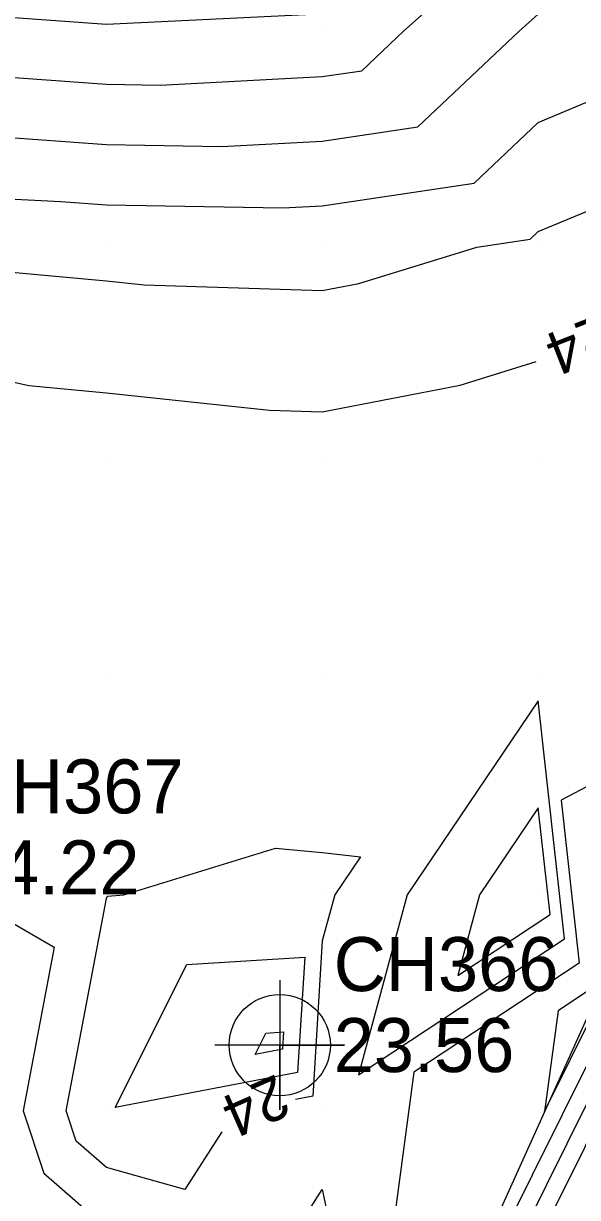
# Model space of a CAD drawing. Extents: x 2531902 to 2533249, y 715219 to 716099.
# Drawn here: x 2532756.2 to 2532781.8, y 715476 to 715530.4 of the extents above; entities that cross this region are included whole.
import ezdxf

# ---------------------------------------------------------------- set-up
doc = ezdxf.new("R2010")
doc.units = 0
for name, color, linetype in [('DTM Contours Major', 7, 'Continuous'), ('DTM Contours Major Text', 7, 'Continuous'), ('DTM Contours Minor', 7, 'Continuous'), ('Exist DTM Drainline', 7, 'Continuous'), ('Exist DTM QL2 LIDAR Elevation Point', 7, 'Continuous'), ('Exist DTM Regular Point CELL', 7, 'Continuous'), ('Exist DTM Regular Point Cogo Elevation', 7, 'Continuous'), ('Exist DTM Regular Point Cogo Number', 7, 'Continuous')]:
    doc.layers.add(name, color=color, linetype=linetype)

msp = doc.modelspace()

# ---------------------------------------------------------------- linework, layer by layer
at = {"layer": 'DTM Contours Major'}
for points in [[(2532770.614, 715456.33), (2532774.209, 715463.853), (2532775.265, 715467.963), (2532775.548, 715468.63), (2532782.508, 715482.632), (2532785.279, 715488.921), (2532795.075, 715509.131), (2532796.946, 715513.878), (2532802.028, 715524.659), (2532807.336, 715538.106), (2532809.708, 715548.076)], [(2532750.973, 715530.973), (2532760, 715530.331), (2532769.23, 715530.77)], [(2532783.633, 715516.154), (2532783.786, 715516.214), (2532790, 715519.739), (2532791.769, 715510.954), (2532786.197, 715497.098), (2532781.059, 715494.389), (2532781.894, 715486.847), (2532774.24, 715481.801), (2532772.989, 715472.426), (2532773.888, 715468.242), (2532770.866, 715465.457), (2532770.337, 715461.032), (2532764.855, 715445.946), (2532768.728, 715452.805)], [(2532696.505, 715513.877), (2532699.338, 715514.689), (2532708.131, 715518.131), (2532710, 715516.074), (2532715.437, 715510), (2532720, 715508.198), (2532725.816, 715502.703), (2532727.015, 715501.654), (2532729.232, 715502.491), (2532729.847, 715509.684), (2532729.698, 715510), (2532729.83, 715510.17), (2532730, 715510.262), (2532732.146, 715510), (2532740, 715509.596), (2532741.148, 715510), (2532750, 715515.026), (2532756.411, 715513.589), (2532760, 715513.26), (2532767.552, 715512.448), (2532770, 715512.369), (2532776.385, 715513.615), (2532779.907, 715514.699)], [(2532760.056, 715489.952), (2532760.814, 715490), (2532767.826, 715492.174), (2532770, 715491.968), (2532771.772, 715491.772), (2532770.576, 715490), (2532770, 715487.872), (2532769.555, 715480.689), (2532768.76, 715480.536)], [(2532765.342, 715479.031), (2532763.639, 715476.361), (2532760, 715477.381), (2532758.603, 715478.603), (2532758.136, 715480), (2532760, 715489.84), (2532760.056, 715489.952)]]:
    msp.add_lwpolyline(points, dxfattribs=at)
at = {"layer": 'DTM Contours Minor'}
for points in [[(2532799.087, 715530.937), (2532791.086, 715528.656), (2532792.92, 715520.038), (2532791.876, 715517.338), (2532793.025, 715511.631), (2532783.496, 715487.937), (2532782.388, 715487.352), (2532782.568, 715485.726), (2532780.917, 715484.637), (2532780.296, 715479.979), (2532782.7, 715484.816), (2532783.298, 715486.173), (2532795.087, 715510.494), (2532797.339, 715516.208), (2532800.519, 715522.955), (2532807.935, 715541.738)], [(2532750.708, 715519.292), (2532760, 715518.441), (2532761.747, 715518.253), (2532770, 715517.986), (2532771.685, 715518.315), (2532777.164, 715520), (2532779.631, 715520.369), (2532780, 715520.718), (2532786.56, 715523.44), (2532788.746, 715530), (2532788.054, 715538.054)], [(2532699.361, 715519.831), (2532700.75, 715520.701), (2532710, 715526.929), (2532714.426, 715525.574), (2532720, 715527.339), (2532721.955, 715528.045), (2532728.819, 715530), (2532729.822, 715530.178), (2532730, 715530.2), (2532731.238, 715530), (2532740, 715528.487), (2532741.669, 715528.331), (2532750, 715528.231), (2532751.863, 715528.137), (2532760, 715527.544), (2532762.496, 715527.504), (2532770, 715527.895), (2532771.831, 715528.169), (2532773.768, 715530), (2532780, 715535.553)], [(2532753.083, 715419.263), (2532761.844, 715438.277), (2532762.536, 715439.7), (2532763.294, 715441.351), (2532768.989, 715451.438), (2532775.769, 715465.626), (2532776.46, 715468.314), (2532777.476, 715470.711), (2532782.316, 715480.447), (2532787.259, 715491.67), (2532795.062, 715507.767), (2532796.553, 715511.549), (2532803.536, 715526.364), (2532806.738, 715534.474)], [(2532697.725, 715516.48), (2532699.033, 715516.854), (2532705.852, 715519.524), (2532710, 715522.317), (2532717.57, 715520), (2532720, 715516.87), (2532721.365, 715518.635), (2532723.908, 715520), (2532728.384, 715521.616), (2532730, 715522.077), (2532736.087, 715523.913), (2532740, 715523.238), (2532747.463, 715522.537), (2532750, 715522.507), (2532757.892, 715522.108), (2532760, 715521.954), (2532768.178, 715521.822), (2532770, 715521.917), (2532777.031, 715522.969), (2532780, 715525.777), (2532782.985, 715527.015), (2532783.98, 715530), (2532783.664, 715533.664)], [(2532698.335, 715517.781), (2532698.88, 715517.937), (2532701.723, 715519.05), (2532710, 715524.623), (2532717.749, 715522.251), (2532720, 715522.964), (2532725.169, 715524.831), (2532730, 715526.207), (2532732.914, 715527.086), (2532740, 715525.863), (2532744.566, 715525.434), (2532750, 715525.369), (2532754.878, 715525.122), (2532760, 715524.749), (2532765.337, 715524.663), (2532770, 715524.906), (2532774.431, 715525.569), (2532779.117, 715530), (2532780, 715530.787)], [(2532806.139, 715530.843), (2532805.044, 715528.068), (2532796.16, 715509.22), (2532795.05, 715506.404), (2532789.24, 715494.418), (2532782.123, 715478.263), (2532779.404, 715472.792), (2532777.655, 715468.665), (2532777.329, 715467.399), (2532767.942, 715447.754), (2532764.402, 715441.485), (2532763.931, 715440.458), (2532762.021, 715436.533), (2532756.308, 715424.132), (2532748.851, 715407.715)], [(2532781.22, 715487.969), (2532780, 715498.994), (2532773.928, 715490), (2532771.677, 715481.677), (2532781.22, 715487.969)], [(2532780.547, 715489.09), (2532780, 715494.028), (2532777.281, 715490), (2532776.273, 715486.273), (2532780.547, 715489.09)], [(2532751.377, 715491.181), (2532757.582, 715487.582), (2532756.146, 715480), (2532757.111, 715477.111), (2532760, 715474.585), (2532767.525, 715472.475), (2532770, 715476.356), (2532771.513, 715469.316), (2532770.337, 715468.232), (2532769.478, 715461.041), (2532764.733, 715447.984), (2532760.82, 715438.856), (2532760.007, 715437.323), (2532759.604, 715436.385), (2532752.373, 715422.647)], [(2532760.412, 715480.156), (2532763.721, 715486.779), (2532769.185, 715487.126), (2532768.853, 715481.773), (2532760.412, 715480.156)], [(2532766.892, 715482.617), (2532767.386, 715483.605), (2532768.202, 715483.657), (2532768.152, 715482.858), (2532766.892, 715482.617)]]:
    msp.add_lwpolyline(points, dxfattribs=at)
at = {"layer": 'Exist DTM Drainline'}
msp.add_lwpolyline([(2532840.626, 715622.249), (2532834.214, 715606.883), (2532823.996, 715594.85), (2532817.907, 715584.639), (2532816.632, 715572.085), (2532808.971, 715548.025), (2532795.108, 715512.754), (2532774.804, 715467.828), (2532771.712, 715461.016)], dxfattribs=at)
at = {"layer": 'Exist DTM QL2 LIDAR Elevation Point'}
for p, q in [((2532760, 715530), (2532760, 715530)), ((2532770, 715530), (2532770, 715530)), ((2532780, 715530), (2532780, 715530)), ((2532760, 715520), (2532760, 715520)), ((2532770, 715520), (2532770, 715520)), ((2532780, 715520), (2532780, 715520)), ((2532760, 715510), (2532760, 715510)), ((2532770, 715510), (2532770, 715510)), ((2532780, 715510), (2532780, 715510)), ((2532760, 715500), (2532760, 715500)), ((2532770, 715500), (2532770, 715500)), ((2532780, 715500), (2532780, 715500)), ((2532760, 715490), (2532760, 715490)), ((2532770, 715490), (2532770, 715490)), ((2532780, 715490), (2532780, 715490)), ((2532760, 715480), (2532760, 715480)), ((2532770, 715480), (2532770, 715480))]:
    msp.add_line(p, q, dxfattribs=at)
at = {"layer": 'Exist DTM Regular Point CELL'}
msp.add_lwpolyline([(2532768.029, 715486.049), (2532768.029, 715480.049), (2532768.029, 715483.049), (2532771.029, 715483.049), (2532765.029, 715483.049)], dxfattribs=at)
msp.add_circle((2532768.029, 715483.049), 2.344, dxfattribs=at)

# ---------------------------------------------------------------- texts
at = {"layer": 'DTM Contours Major Text'}
for rotation, p in [(201.3345, (2532782.926, 715516.947)), (203.7661, (2532767.884, 715481.732))]:
    msp.add_text('24', height=2, rotation=rotation, dxfattribs=at).set_placement(p)
at = {"layer": 'Exist DTM Regular Point Cogo Elevation'}
for s, p in [('24.22', (2532753.168, 715490.028)), ('23.56', (2532770.529, 715481.799))]:
    msp.add_text(s, height=2.5, dxfattribs=at).set_placement(p)
at = {"layer": 'Exist DTM Regular Point Cogo Number'}
for s, p in [('CH367', (2532753.168, 715493.778)), ('CH366', (2532770.529, 715485.549))]:
    msp.add_text(s, height=2.5, dxfattribs=at).set_placement(p)

doc.saveas('drawing.dxf')
